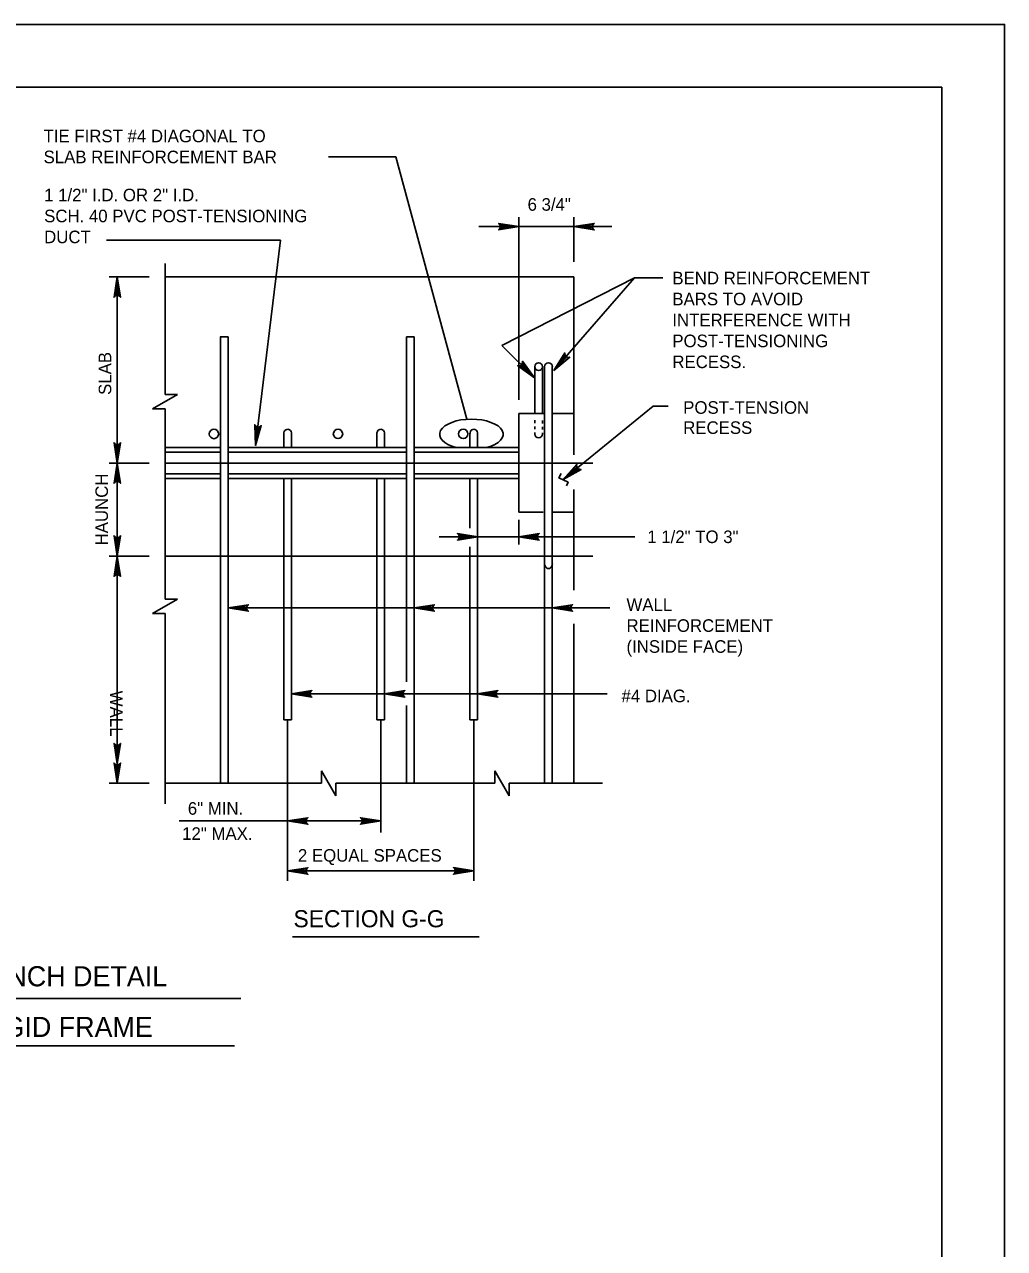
# Model space of a CAD drawing. Extents: x 641328 to 643024, y 298283 to 300065.
# Drawn here: x 642775.4 to 643009.5, y 299773.1 to 300065.3 of the extents above; entities that cross this region are included whole.
import ezdxf

# ---------------------------------------------------------------- set-up
doc = ezdxf.new("R2010")
doc.units = 0
for name, color, linetype in [('2', 7, 'Continuous'), ('Default', 7, 'Continuous'), ('PLT-BNDY', 7, 'Continuous')]:
    doc.layers.add(name, color=color, linetype=linetype)

msp = doc.modelspace()

# ---------------------------------------------------------------- linework, layer by layer
at = {"layer": '2'}
for p, q in [((642208.51, 300050.3), (642994.5, 300050.3)), ((642994.5, 300050.3), (642994.5, 299486.3)), ((642921.09, 300004.86), (642889.47, 299988.7)), ((642921.09, 300004.86), (642901.89, 299982.73)), ((642889.47, 299988.7), (642897.22, 299980.95)), ((642718.46, 299821.51), (642825.55, 299821.51))]:
    msp.add_line(p, q, dxfattribs=at)
for points in [[(642888.9, 300017.63), (642889.07, 300017.3), (642893.51, 300017.05), (642888.9, 300017.63), (642888.66, 300017.83), (642893.51, 300017.05), (642889.08, 300016.83), (642888.91, 300016.5), (642893.51, 300017.05), (642888.66, 300016.28), (642888.91, 300016.5)], [(642911.27, 300016.47), (642911.1, 300016.81), (642906.66, 300017.05), (642911.27, 300016.47), (642911.51, 300016.27), (642906.66, 300017.05), (642911.1, 300017.27), (642911.26, 300017.6), (642906.66, 300017.05), (642911.51, 300017.82), (642911.26, 300017.6)], [(642797.01, 300000.42), (642797.34, 300000.59), (642797.59, 300005.03), (642797.01, 300000.42), (642796.81, 300000.18), (642797.59, 300005.03), (642797.81, 300000.6), (642798.14, 300000.43), (642797.59, 300005.03), (642798.36, 300000.18), (642798.14, 300000.43)], [(642894.37, 299984.62), (642894.25, 299984.26), (642897.22, 299980.95), (642894.37, 299984.62), (642894.34, 299984.93), (642897.22, 299980.95), (642893.93, 299983.93), (642893.58, 299983.81), (642897.22, 299980.95), (642893.24, 299983.83), (642893.58, 299983.81)], [(642905.35, 299985.84), (642904.98, 299985.93), (642901.89, 299982.73), (642905.35, 299985.84), (642905.66, 299985.88), (642901.89, 299982.73), (642904.63, 299986.23), (642904.49, 299986.57), (642901.89, 299982.73), (642904.48, 299986.9), (642904.49, 299986.57)], [(642831.73, 299969.34), (642831.38, 299969.21), (642830.6, 299964.83), (642831.73, 299969.34), (642831.96, 299969.55), (642830.6, 299964.83), (642830.92, 299969.26), (642830.61, 299969.46), (642830.6, 299964.83), (642830.42, 299969.74), (642830.61, 299969.46)], [(642798.17, 299965.23), (642797.83, 299965.06), (642797.59, 299960.62), (642798.17, 299965.23), (642798.37, 299965.47), (642797.59, 299960.62), (642797.37, 299965.06), (642797.04, 299965.22), (642797.59, 299960.62), (642796.82, 299965.47), (642797.04, 299965.22)], [(642797.01, 299956.01), (642797.34, 299956.18), (642797.59, 299960.62), (642797.01, 299956.01), (642796.81, 299955.77), (642797.59, 299960.62), (642797.81, 299956.18), (642798.14, 299956.02), (642797.59, 299960.62), (642798.36, 299955.77), (642798.14, 299956.02)], [(642908.04, 299959.12), (642907.69, 299959.27), (642904.09, 299956.66), (642908.04, 299959.12), (642908.35, 299959.11), (642904.09, 299956.66), (642907.4, 299959.63), (642907.31, 299959.99), (642904.09, 299956.66), (642907.37, 299960.32), (642907.31, 299959.99)], [(642903.58, 299958.1), (642903.06, 299957.06), (642905.27, 299956.04), (642904.86, 299955.15)], [(642798.17, 299943.01), (642797.83, 299942.84), (642797.59, 299938.4), (642798.17, 299943.01), (642798.37, 299943.25), (642797.59, 299938.4), (642797.37, 299942.84), (642797.04, 299943), (642797.59, 299938.4), (642796.82, 299943.25), (642797.04, 299943)], [(642879.06, 299942.41), (642879.23, 299942.75), (642883.68, 299942.99), (642879.06, 299942.41), (642878.83, 299942.21), (642883.68, 299942.99), (642879.24, 299943.21), (642879.08, 299943.54), (642883.68, 299942.99), (642878.83, 299943.76), (642879.08, 299943.54)], [(642898.13, 299942.41), (642897.95, 299942.75), (642893.51, 299942.99), (642898.13, 299942.41), (642898.36, 299942.21), (642893.51, 299942.99), (642897.95, 299943.21), (642898.11, 299943.54), (642893.51, 299942.99), (642898.36, 299943.76), (642898.11, 299943.54)], [(642797.01, 299933.79), (642797.34, 299933.96), (642797.59, 299938.4), (642797.01, 299933.79), (642796.81, 299933.55), (642797.59, 299938.4), (642797.81, 299933.96), (642798.14, 299933.8), (642797.59, 299938.4), (642798.36, 299933.55), (642798.14, 299933.8)], [(642828.67, 299925.44), (642828.5, 299925.77), (642824.06, 299926.02), (642828.67, 299925.44), (642828.91, 299925.24), (642824.06, 299926.02), (642828.49, 299926.24), (642828.66, 299926.57), (642824.06, 299926.02), (642828.91, 299926.79), (642828.66, 299926.57)], [(642873.11, 299925.44), (642872.94, 299925.77), (642868.5, 299926.02), (642873.11, 299925.44), (642873.35, 299925.24), (642868.5, 299926.02), (642872.93, 299926.24), (642873.1, 299926.57), (642868.5, 299926.02), (642873.35, 299926.79), (642873.1, 299926.57)], [(642906.12, 299925.44), (642905.95, 299925.77), (642901.5, 299926.02), (642906.12, 299925.44), (642906.35, 299925.24), (642901.5, 299926.02), (642905.94, 299926.24), (642906.1, 299926.57), (642901.5, 299926.02), (642906.35, 299926.79), (642906.1, 299926.57)], [(642843.82, 299904.94), (642843.65, 299905.28), (642839.21, 299905.52), (642843.82, 299904.94), (642844.06, 299904.74), (642839.21, 299905.52), (642843.65, 299905.74), (642843.81, 299906.07), (642839.21, 299905.52), (642844.06, 299906.29), (642843.81, 299906.07)], [(642866.04, 299904.94), (642865.87, 299905.28), (642861.43, 299905.52), (642866.04, 299904.94), (642866.28, 299904.74), (642861.43, 299905.52), (642865.87, 299905.74), (642866.03, 299906.07), (642861.43, 299905.52), (642866.28, 299906.29), (642866.03, 299906.07)], [(642888.26, 299904.94), (642888.09, 299905.28), (642883.65, 299905.52), (642888.26, 299904.94), (642888.5, 299904.74), (642883.65, 299905.52), (642888.09, 299905.74), (642888.25, 299906.07), (642883.65, 299905.52), (642888.5, 299906.29), (642888.25, 299906.07)], [(642798.17, 299893.45), (642797.83, 299893.28), (642797.59, 299888.84), (642798.17, 299893.45), (642798.37, 299893.68), (642797.59, 299888.84), (642797.37, 299893.27), (642797.04, 299893.43), (642797.59, 299888.84), (642796.82, 299893.68), (642797.04, 299893.43)], [(642798.17, 299888.78), (642797.83, 299888.61), (642797.59, 299884.16), (642798.17, 299888.78), (642798.37, 299889.01), (642797.59, 299884.16), (642797.37, 299888.6), (642797.04, 299888.76), (642797.59, 299884.16), (642796.82, 299889.01), (642797.04, 299888.76)], [(642842.9, 299874.59), (642842.73, 299874.93), (642838.28, 299875.17), (642842.9, 299874.59), (642843.13, 299874.39), (642838.28, 299875.17), (642842.72, 299875.39), (642842.88, 299875.72), (642838.28, 299875.17), (642843.13, 299875.94), (642842.88, 299875.72)], [(642855.89, 299875.75), (642856.06, 299875.42), (642860.5, 299875.17), (642855.89, 299875.75), (642855.66, 299875.95), (642860.5, 299875.17), (642856.07, 299874.95), (642855.91, 299874.62), (642860.5, 299875.17), (642855.66, 299874.4), (642855.91, 299874.62)], [(642842.9, 299862.67), (642842.73, 299863), (642838.28, 299863.25), (642842.9, 299862.67), (642843.13, 299862.46), (642838.28, 299863.25), (642842.72, 299863.46), (642842.88, 299863.8), (642838.28, 299863.25), (642843.13, 299864.02), (642842.88, 299863.8)], [(642878.11, 299863.82), (642878.28, 299863.49), (642882.72, 299863.25), (642878.11, 299863.82), (642877.88, 299864.03), (642882.72, 299863.25), (642878.29, 299863.03), (642878.12, 299862.7), (642882.72, 299863.25), (642877.88, 299862.47), (642878.12, 299862.7)]]:
    msp.add_lwpolyline(points, dxfattribs=at)
for points in [[(642822.21, 299964.32), (642808.99, 299964.32), (642808.99, 299963.21), (642822.21, 299963.21)], [(642866.65, 299964.32), (642824.06, 299964.32), (642824.06, 299963.21), (642866.65, 299963.21)], [(642893.51, 299964.32), (642868.5, 299964.32), (642868.5, 299963.21), (642893.51, 299963.21)], [(642822.21, 299958.03), (642808.99, 299958.03), (642808.99, 299956.92), (642822.21, 299956.92)], [(642866.65, 299958.03), (642824.06, 299958.03), (642824.06, 299956.92), (642866.65, 299956.92)], [(642893.51, 299958.03), (642868.5, 299958.03), (642868.5, 299956.92), (642893.51, 299956.92)]]:
    msp.add_lwpolyline(points, close=True, dxfattribs=at)
for centre in [(642820.69, 299967.55), (642850.31, 299967.56), (642880.23, 299967.56)]:
    msp.add_circle(centre, 1.12, dxfattribs=at)
for centre, start, end in [((642898.22, 299983.62), 0.6378, 180), ((642898.22, 299983.62), 180, 359.3622), ((642900.58, 299983.62), 0.6378, 180), ((642898.22, 299967.56), 180, 359.3622)]:
    msp.add_arc(centre, 0.926, start, end, dxfattribs=at)
for centre, start_param, end_param in [((642838.29, 299967.56), 4.712389, 7.853982), ((642860.51, 299967.56), 4.712389, 7.853982), ((642882.73, 299967.56), 4.712389, 7.853982), ((642900.58, 299936.55), 1.570796, 4.712389)]:
    msp.add_ellipse(centre, major_axis=(0, 1.11), ratio=0.833333, start_param=start_param, end_param=end_param, dxfattribs=at)
at = {"layer": 'Default'}
for p, q in [((642864.16, 300033.68), (642848.05, 300033.68)), ((642881.08, 299971.05), (642864.16, 300033.68)), ((642893.51, 299975.73), (642893.51, 300019.31)), ((642906.66, 300008.67), (642906.66, 300019.31)), ((642883.93, 300017.05), (642893.51, 300017.05)), ((642893.51, 300017.05), (642906.66, 300017.05)), ((642906.66, 300017.05), (642915.7, 300017.05)), ((642795.04, 300013.81), (642836.57, 300013.81)), ((642830.6, 299964.83), (642836.57, 300013.81)), ((642808.99, 300008.28), (642808.99, 299976.95)), ((642805.24, 300005.06), (642795.64, 300005.06)), ((642797.59, 300005.03), (642797.59, 299960.62)), ((642906.66, 300005.06), (642808.99, 300005.06)), ((642906.66, 300005.06), (642906.66, 299962.55)), ((642921.09, 300004.86), (642927.9, 300004.86)), ((642824.06, 299990.77), (642822.2, 299990.77)), ((642822.21, 299884.33), (642822.21, 299990.77)), ((642824.06, 299884.16), (642824.06, 299990.77)), ((642868.5, 299990.77), (642866.64, 299990.77)), ((642866.65, 299908.41), (642866.65, 299990.77)), ((642868.5, 299884.16), (642868.5, 299990.77)), ((642897.29, 299972.45), (642897.29, 299983.62)), ((642899.14, 299972.45), (642899.14, 299983.62)), ((642899.65, 299884.16), (642899.65, 299983.62)), ((642901.5, 299884.16), (642901.5, 299983.62)), ((642811.95, 299976.95), (642806.03, 299973.53)), ((642808.99, 299976.95), (642811.95, 299976.95)), ((642808.99, 299973.53), (642806.03, 299973.53)), ((642808.99, 299973.53), (642808.99, 299928.12)), ((642899.54, 299972.4), (642893.51, 299972.4)), ((642893.51, 299972.4), (642893.51, 299948.89)), ((642897.29, 299970.86), (642897.29, 299970.1)), ((642899.14, 299970.8), (642899.14, 299970.04)), ((642906.66, 299972.4), (642901.61, 299972.4)), ((642837.36, 299964.32), (642837.36, 299967.56)), ((642839.21, 299964.32), (642839.21, 299967.56)), ((642859.58, 299964.32), (642859.58, 299967.56)), ((642861.43, 299964.32), (642861.43, 299967.56)), ((642881.8, 299964.32), (642881.8, 299967.56)), ((642883.65, 299964.32), (642883.65, 299967.56)), ((642897.29, 299969.32), (642897.29, 299968.71)), ((642897.29, 299967.63), (642897.29, 299967.93)), ((642899.14, 299969.26), (642899.14, 299968.64)), ((642899.14, 299967.55), (642899.14, 299967.86)), ((642822.21, 299964.32), (642808.99, 299964.32)), ((642822.03, 299963.21), (642808.99, 299963.21)), ((642866.65, 299964.32), (642824.06, 299964.32)), ((642866.65, 299963.21), (642824.06, 299963.21)), ((642893.51, 299964.32), (642868.77, 299964.32)), ((642893.51, 299963.21), (642868.77, 299963.21)), ((642805.24, 299960.62), (642795.64, 299960.62)), ((642797.59, 299938.4), (642797.59, 299960.62)), ((642911.21, 299960.62), (642808.99, 299960.62)), ((642822.21, 299958.03), (642808.99, 299958.03)), ((642822.21, 299956.92), (642808.99, 299956.92)), ((642866.65, 299958.03), (642824.06, 299958.03)), ((642866.65, 299956.92), (642824.06, 299956.92)), ((642837.36, 299899.34), (642837.36, 299956.92)), ((642839.21, 299899.34), (642839.21, 299956.92)), ((642859.58, 299899.34), (642859.58, 299956.92)), ((642861.43, 299899.34), (642861.43, 299956.92)), ((642893.51, 299958.03), (642868.62, 299958.03)), ((642893.51, 299956.92), (642868.85, 299956.92)), ((642881.8, 299945.05), (642881.8, 299956.92)), ((642883.65, 299899.34), (642883.65, 299956.92)), ((642906.66, 299954.33), (642906.66, 299930.23)), ((642899.33, 299948.89), (642893.51, 299948.89)), ((642893.51, 299947.06), (642893.51, 299941.19)), ((642906.66, 299948.89), (642901.66, 299948.89)), ((642893.49, 299942.99), (642874.48, 299942.99)), ((642921.22, 299942.99), (642893.51, 299942.99)), ((642805.24, 299938.4), (642795.64, 299938.4)), ((642797.59, 299884.16), (642797.59, 299938.4)), ((642808.99, 299938.4), (642911.21, 299938.4)), ((642881.8, 299899.34), (642881.8, 299940.64)), ((642811.95, 299928.12), (642806.03, 299924.7)), ((642808.99, 299928.12), (642811.95, 299928.12)), ((642808.99, 299924.7), (642806.03, 299924.7)), ((642808.99, 299924.7), (642808.99, 299879.3)), ((642824.06, 299926.02), (642868.5, 299926.02)), ((642868.5, 299926.02), (642903.72, 299926.02)), ((642901.5, 299926.02), (642915.23, 299926.02)), ((642906.66, 299922.2), (642906.66, 299884.16)), ((642839.21, 299905.52), (642914.59, 299905.52)), ((642866.65, 299884.16), (642866.65, 299902.7)), ((642837.36, 299899.34), (642839.21, 299899.34)), ((642838.28, 299899.4), (642838.28, 299860.89)), ((642859.58, 299899.34), (642861.43, 299899.34)), ((642860.5, 299872.45), (642860.5, 299899.4)), ((642881.8, 299899.34), (642883.65, 299899.34)), ((642882.72, 299899.4), (642882.72, 299860.89)), ((642846.39, 299887.13), (642849.81, 299881.2)), ((642846.39, 299884.16), (642846.39, 299887.13)), ((642887.78, 299887.13), (642891.2, 299881.2)), ((642887.78, 299884.16), (642887.78, 299887.13)), ((642805.24, 299884.16), (642795.64, 299884.16)), ((642808.99, 299884.16), (642846.39, 299884.16)), ((642849.81, 299884.16), (642887.78, 299884.16)), ((642849.81, 299884.16), (642849.81, 299881.2)), ((642891.2, 299884.16), (642891.2, 299881.2)), ((642891.2, 299884.16), (642913.47, 299884.16)), ((642812.41, 299875.17), (642860.5, 299875.17)), ((642882.72, 299863.25), (642838.28, 299863.25)), ((642839.43, 299847.49), (642884.03, 299847.49)), ((642716.68, 299832.82), (642827.1, 299832.82))]:
    msp.add_line(p, q, dxfattribs=at)
msp.add_lwpolyline([(642904.09, 299956.66), (642925.59, 299974.15), (642929.18, 299974.15)], dxfattribs=at)
for points in [[(642883.68, 299942.99), (642883.65, 299942.99), (642883.68, 299943)], [(642893.49, 299943), (642893.51, 299942.99), (642893.49, 299942.99)]]:
    msp.add_lwpolyline(points, close=True, dxfattribs=at)
msp.add_ellipse((642882.18, 299967.49), major_axis=(-7.6, 0), ratio=0.473407, start_param=2.065604, end_param=7.359174, dxfattribs=at)
at = {"layer": 'PLT-BNDY'}
msp.add_lwpolyline([(642168.51, 300065.3), (643009.51, 300065.3), (643009.51, 299471.3), (642168.51, 299471.3)], close=True, dxfattribs=at)

# ---------------------------------------------------------------- texts
at = {"layer": '2'}
for s, height, p in [('1 1/2" I.D. OR 2" I.D.', 3, (642780.12, 300023.09)), ('SCH. 40 PVC POST-TENSIONING', 3, (642780.12, 300018.09)), ('DUCT', 3, (642780.12, 300013.09)), ('POST-TENSION', 2.9999, (642932.76, 299972.37)), ('RECESS', 3, (642932.76, 299967.57)), ('ALTERNATE HAUNCH DETAIL', 4.8, (642718.2, 299835.71)), ('ON PRECAST RIGID FRAME', 4.8, (642720.49, 299823.61))]:
    msp.add_text(s, height=height, dxfattribs=at).set_placement(p)
at = {"layer": 'Default'}
for s, height, p in [('TIE FIRST #4 DIAGONAL TO ', 3, (642779.99, 300037.18)), ('SLAB REINFORCEMENT BAR', 3, (642779.99, 300032.18)), ('6 3/4"', 3, (642895.59, 300020.84)), ('BEND REINFORCEMENT ', 3, (642930.17, 300003.27)), ('BARS TO AVOID', 3, (642930.17, 299998.27)), ('INTERFERENCE WITH', 3, (642930.17, 299993.27)), ('POST-TENSIONING ', 3, (642930.17, 299988.27)), ('RECESS.', 3, (642930.17, 299983.27)), ('1 1/2" TO 3"', 3, (642924.18, 299941.51)), ('1 1/2" TO 3" CLR.', 0.019, (642933.24, 299942.98)), ('WALL ', 3, (642919.21, 299925.32)), ('REINFORCEMENT ', 3, (642919.21, 299920.32)), ('(INSIDE FACE)', 3, (642919.21, 299915.32)), ('#4 DIAG.', 3, (642918.03, 299903.53)), ('6" MIN.', 3, (642814.44, 299876.67)), ('12" MAX.', 3, (642813.09, 299870.67)), ('2 EQUAL SPACES', 3, (642840.74, 299865.46)), ('SECTION G-G', 4.08, (642839.68, 299849.8))]:
    msp.add_text(s, height=height, dxfattribs=at).set_placement(p)
for s, rotation, p in [('SLAB', 90, (642796.15, 299976.87)), ('HAUNCH', 90, (642795.37, 299940.95)), ('WALL', 270, (642795.89, 299906.27))]:
    msp.add_text(s, height=3, rotation=rotation, dxfattribs=at).set_placement(p)

doc.saveas('drawing.dxf')
